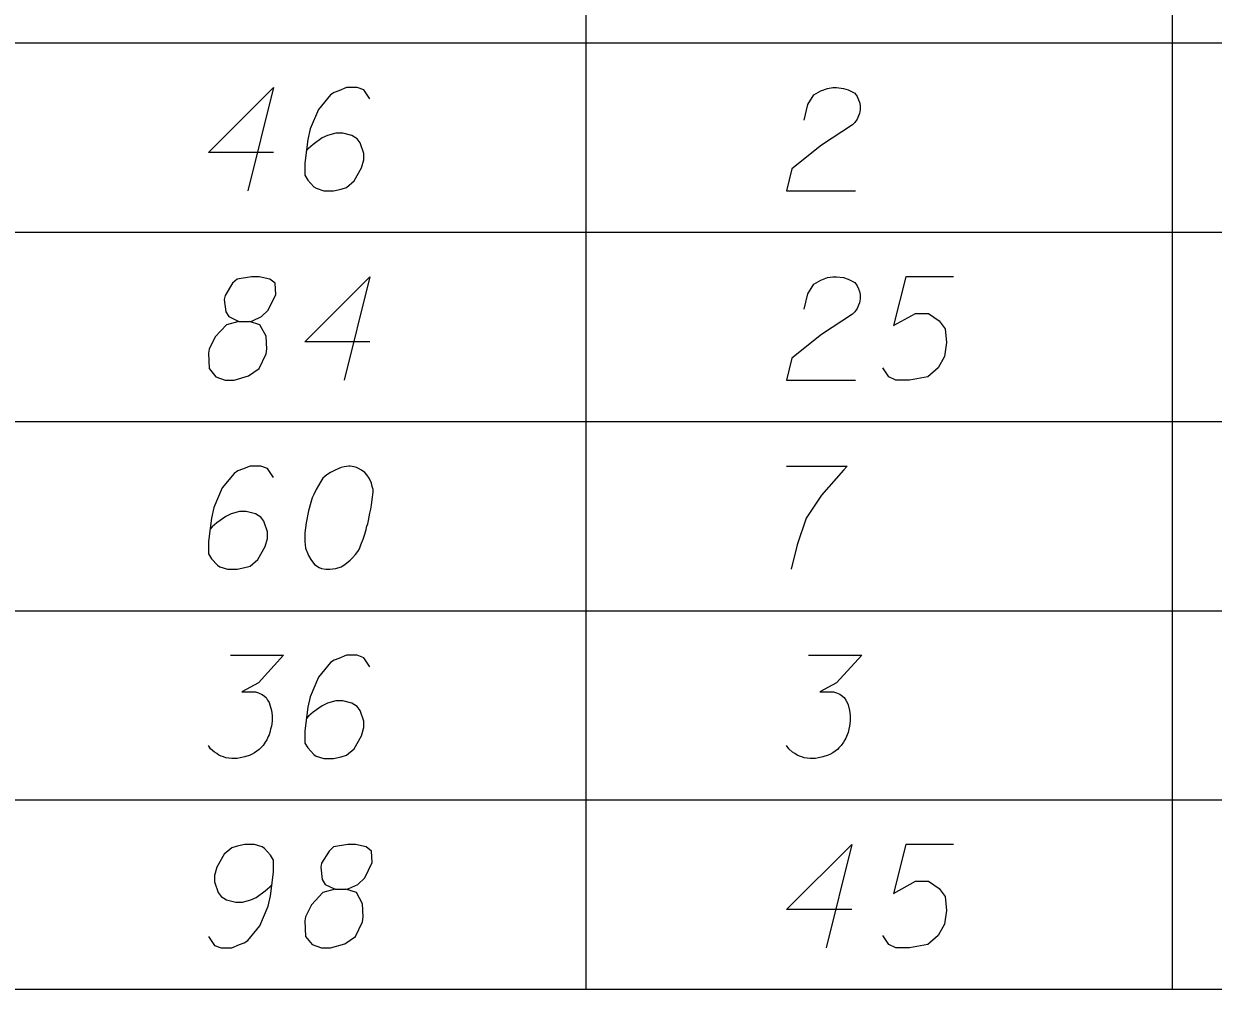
# Model space of a CAD drawing. Extents: x 2074207 to 2076812, y 516372 to 523312.
# Drawn here: x 2076678.5 to 2076733.8, y 518192.9 to 518237.8 of the extents above; entities that cross this region are included whole.
import ezdxf

# ---------------------------------------------------------------- set-up
doc = ezdxf.new("R2010")
doc.units = 0
for name, color, linetype in [('Prop DirtTable_ Soil Test Results - Outline (Major)', 7, 'Continuous'), ('Prop DirtTable_ Soil Test Results - Outline (Minor)', 7, 'Continuous'), ('Prop DirtTable_ Soil Test Results - Tx (Sample Data)', 7, 'Continuous')]:
    doc.layers.add(name, color=color, linetype=linetype)

msp = doc.modelspace()

# ---------------------------------------------------------------- linework, layer by layer
at = {"layer": 'Prop DirtTable_ Soil Test Results - Outline (Major)'}
msp.add_line((2076260.609, 518192.899), (2076811.903, 518192.899), dxfattribs=at)
at = {"layer": 'Prop DirtTable_ Soil Test Results - Outline (Minor)'}
for p, q in [((2076704.671, 518245.699), (2076704.671, 518236.899)), ((2076731.93, 518245.699), (2076731.93, 518236.899)), ((2076260.609, 518236.899), (2076811.903, 518236.899)), ((2076260.609, 518236.899), (2076811.903, 518236.899)), ((2076704.671, 518236.899), (2076704.671, 518228.099)), ((2076731.93, 518236.899), (2076731.93, 518228.099)), ((2076260.609, 518228.099), (2076811.903, 518228.099)), ((2076260.609, 518228.099), (2076811.903, 518228.099)), ((2076704.671, 518228.099), (2076704.671, 518219.299)), ((2076731.93, 518228.099), (2076731.93, 518219.299)), ((2076260.609, 518219.299), (2076811.903, 518219.299)), ((2076260.609, 518219.299), (2076811.903, 518219.299)), ((2076704.671, 518219.299), (2076704.671, 518210.499)), ((2076731.93, 518219.299), (2076731.93, 518210.499)), ((2076260.609, 518210.499), (2076811.903, 518210.499)), ((2076260.609, 518210.499), (2076811.903, 518210.499)), ((2076704.671, 518210.499), (2076704.671, 518201.699)), ((2076731.93, 518210.499), (2076731.93, 518201.699)), ((2076260.609, 518201.699), (2076811.903, 518201.699)), ((2076260.609, 518201.699), (2076811.903, 518201.699)), ((2076704.671, 518201.699), (2076704.671, 518192.899)), ((2076731.93, 518201.699), (2076731.93, 518192.899)), ((2076260.609, 518192.899), (2076811.903, 518192.899))]:
    msp.add_line(p, q, dxfattribs=at)
at = {"layer": 'Prop DirtTable_ Soil Test Results - Tx (Sample Data)'}
for points in [[(2076690.149, 518231.802), (2076687.116, 518231.802), (2076690.149, 518234.825), (2076688.95, 518230.025)], [(2076694.629, 518234.296), (2076694.347, 518234.712), (2076694.03, 518234.825), (2076693.536, 518234.825), (2076693.183, 518234.674), (2076692.971, 518234.598), (2076692.795, 518234.485), (2076692.231, 518233.805), (2076691.843, 518232.898), (2076691.737, 518232.406), (2076691.596, 518231.31), (2076691.596, 518230.743), (2076691.737, 518230.517), (2076692.019, 518230.214), (2076692.125, 518230.139), (2076692.478, 518230.025), (2076692.936, 518230.025), (2076693.289, 518230.101), (2076693.536, 518230.176), (2076693.889, 518230.479), (2076694.241, 518231.083), (2076694.347, 518231.461), (2076694.347, 518231.764), (2076694.171, 518232.255), (2076694.03, 518232.444), (2076693.783, 518232.595), (2076693.359, 518232.709), (2076693.042, 518232.709), (2076692.654, 518232.595), (2076692.407, 518232.482), (2076691.984, 518232.18), (2076691.772, 518231.991), (2076691.666, 518231.877)], [(2076714.807, 518233.313), (2076714.983, 518234.031), (2076715.266, 518234.485), (2076715.583, 518234.674), (2076715.9, 518234.787), (2076716.147, 518234.825), (2076716.324, 518234.825), (2076716.641, 518234.787), (2076716.853, 518234.712), (2076716.959, 518234.674), (2076717.17, 518234.561), (2076717.276, 518234.409), (2076717.347, 518234.258), (2076717.382, 518234.145), (2076717.417, 518233.994), (2076717.417, 518233.805), (2076717.382, 518233.616), (2076717.347, 518233.502), (2076717.276, 518233.351), (2076717.17, 518233.2), (2076717.065, 518233.087), (2076715.618, 518232.142), (2076714.243, 518231.046), (2076713.996, 518230.025), (2076717.206, 518230.025)], [(2076688.527, 518223.946), (2076689.02, 518223.946), (2076689.162, 518223.984), (2076689.585, 518224.173), (2076689.902, 518224.476), (2076690.255, 518225.194), (2076690.22, 518225.723), (2076689.973, 518225.912), (2076689.479, 518226.025), (2076689.126, 518226.025), (2076688.456, 518225.912), (2076688.244, 518225.723), (2076687.892, 518225.156), (2076687.856, 518224.967), (2076687.927, 518224.4), (2076688.068, 518224.173), (2076688.527, 518223.946), (2076687.962, 518223.795), (2076687.433, 518223.228), (2076687.151, 518222.661), (2076687.116, 518222.472), (2076687.151, 518221.754), (2076687.468, 518221.376), (2076687.892, 518221.225), (2076688.315, 518221.225), (2076688.985, 518221.414), (2076689.479, 518221.754), (2076689.797, 518222.435), (2076689.832, 518222.661), (2076689.797, 518223.266), (2076689.514, 518223.795), (2076689.02, 518223.946)], [(2076694.629, 518223.002), (2076691.596, 518223.002), (2076694.629, 518226.025), (2076693.43, 518221.225)], [(2076714.807, 518224.513), (2076714.983, 518225.231), (2076715.266, 518225.685), (2076715.583, 518225.874), (2076715.9, 518225.987), (2076716.147, 518226.025), (2076716.324, 518226.025), (2076716.641, 518225.987), (2076716.853, 518225.912), (2076716.959, 518225.874), (2076717.17, 518225.761), (2076717.276, 518225.609), (2076717.347, 518225.458), (2076717.382, 518225.345), (2076717.417, 518225.194), (2076717.417, 518225.005), (2076717.382, 518224.816), (2076717.347, 518224.702), (2076717.276, 518224.551), (2076717.17, 518224.4), (2076717.065, 518224.287), (2076715.618, 518223.342), (2076714.243, 518222.246), (2076713.996, 518221.225), (2076717.206, 518221.225)], [(2076721.756, 518226.025), (2076719.534, 518226.025), (2076718.969, 518223.757), (2076719.992, 518224.324), (2076720.592, 518224.324), (2076721.086, 518223.984), (2076721.368, 518223.606), (2076721.439, 518222.964), (2076721.333, 518222.321), (2076721.051, 518221.792), (2076720.557, 518221.376), (2076719.71, 518221.225), (2076719.075, 518221.225), (2076718.758, 518221.376), (2076718.476, 518221.792)], [(2076690.149, 518216.696), (2076689.867, 518217.112), (2076689.55, 518217.225), (2076689.056, 518217.225), (2076688.703, 518217.074), (2076688.491, 518216.998), (2076688.315, 518216.885), (2076687.751, 518216.205), (2076687.363, 518215.298), (2076687.257, 518214.806), (2076687.116, 518213.71), (2076687.116, 518213.143), (2076687.257, 518212.917), (2076687.539, 518212.614), (2076687.645, 518212.539), (2076687.998, 518212.425), (2076688.456, 518212.425), (2076688.809, 518212.501), (2076689.056, 518212.576), (2076689.409, 518212.879), (2076689.761, 518213.483), (2076689.867, 518213.861), (2076689.867, 518214.164), (2076689.691, 518214.655), (2076689.55, 518214.844), (2076689.303, 518214.995), (2076688.879, 518215.109), (2076688.562, 518215.109), (2076688.174, 518214.995), (2076687.927, 518214.882), (2076687.504, 518214.58), (2076687.292, 518214.391), (2076687.186, 518214.277)], [(2076693.712, 518217.225), (2076693.642, 518217.225), (2076693.43, 518217.187), (2076693.289, 518217.15), (2076693.183, 518217.112), (2076693.007, 518217.036), (2076692.795, 518216.923), (2076692.619, 518216.809), (2076692.442, 518216.658), (2076692.336, 518216.507), (2076692.231, 518216.318), (2076692.125, 518216.129), (2076692.019, 518215.902), (2076691.948, 518215.751), (2076691.878, 518215.524), (2076691.772, 518215.146), (2076691.666, 518214.58), (2076691.596, 518214.126), (2076691.596, 518213.71), (2076691.631, 518213.408), (2076691.772, 518213.068), (2076691.878, 518212.879), (2076692.054, 518212.652), (2076692.266, 518212.501), (2076692.372, 518212.463), (2076692.583, 518212.425), (2076692.76, 518212.425), (2076693.042, 518212.463), (2076693.289, 518212.539), (2076693.465, 518212.652), (2076693.712, 518212.841), (2076693.818, 518212.954), (2076693.959, 518213.105), (2076694.065, 518213.257), (2076694.135, 518213.37), (2076694.206, 518213.559), (2076694.241, 518213.635), (2076694.312, 518213.824), (2076694.382, 518214.05), (2076694.453, 518214.277), (2076694.488, 518214.428), (2076694.523, 518214.542), (2076694.559, 518214.693), (2076694.629, 518215.033), (2076694.665, 518215.222), (2076694.7, 518215.411), (2076694.735, 518215.676), (2076694.77, 518216.016), (2076694.77, 518216.129), (2076694.735, 518216.28), (2076694.7, 518216.431), (2076694.594, 518216.658), (2076694.488, 518216.809), (2076694.382, 518216.923), (2076694.241, 518217.036), (2076694.1, 518217.112), (2076693.994, 518217.15), (2076693.889, 518217.187), (2076693.712, 518217.225)], [(2076713.996, 518217.225), (2076716.818, 518217.225), (2076716.641, 518217.036), (2076715.618, 518215.865), (2076714.913, 518214.806), (2076714.489, 518213.559), (2076714.207, 518212.425)], [(2076688.139, 518208.425), (2076690.608, 518208.425), (2076689.444, 518207.14), (2076688.668, 518206.724), (2076689.303, 518206.724), (2076689.444, 518206.687), (2076689.514, 518206.649), (2076689.585, 518206.611), (2076689.655, 518206.573), (2076689.797, 518206.46), (2076689.867, 518206.346), (2076689.938, 518206.233), (2076689.973, 518206.12), (2076690.043, 518205.855), (2076690.079, 518205.628), (2076690.079, 518205.515), (2076690.079, 518205.364), (2076690.043, 518205.137), (2076690.008, 518204.986), (2076689.973, 518204.835), (2076689.938, 518204.721), (2076689.902, 518204.646), (2076689.867, 518204.57), (2076689.832, 518204.494), (2076689.761, 518204.381), (2076689.655, 518204.23), (2076689.55, 518204.117), (2076689.479, 518204.041), (2076689.373, 518203.965), (2076689.267, 518203.89), (2076689.126, 518203.814), (2076689.056, 518203.776), (2076688.809, 518203.701), (2076688.597, 518203.663), (2076688.456, 518203.625), (2076688.209, 518203.625), (2076687.927, 518203.663), (2076687.821, 518203.701), (2076687.715, 518203.739), (2076687.609, 518203.776), (2076687.504, 518203.852), (2076687.398, 518203.928), (2076687.221, 518204.079), (2076687.116, 518204.23)], [(2076694.629, 518207.896), (2076694.347, 518208.312), (2076694.03, 518208.425), (2076693.536, 518208.425), (2076693.183, 518208.274), (2076692.971, 518208.198), (2076692.795, 518208.085), (2076692.231, 518207.405), (2076691.843, 518206.498), (2076691.737, 518206.006), (2076691.596, 518204.91), (2076691.596, 518204.343), (2076691.737, 518204.117), (2076692.019, 518203.814), (2076692.125, 518203.739), (2076692.478, 518203.625), (2076692.936, 518203.625), (2076693.289, 518203.701), (2076693.536, 518203.776), (2076693.889, 518204.079), (2076694.241, 518204.683), (2076694.347, 518205.061), (2076694.347, 518205.364), (2076694.171, 518205.855), (2076694.03, 518206.044), (2076693.783, 518206.195), (2076693.359, 518206.309), (2076693.042, 518206.309), (2076692.654, 518206.195), (2076692.407, 518206.082), (2076691.984, 518205.78), (2076691.772, 518205.591), (2076691.666, 518205.477)], [(2076715.019, 518208.425), (2076717.488, 518208.425), (2076716.324, 518207.14), (2076715.548, 518206.724), (2076716.183, 518206.724), (2076716.324, 518206.687), (2076716.394, 518206.649), (2076716.465, 518206.611), (2076716.535, 518206.573), (2076716.677, 518206.46), (2076716.747, 518206.346), (2076716.818, 518206.233), (2076716.853, 518206.12), (2076716.923, 518205.855), (2076716.959, 518205.628), (2076716.959, 518205.515), (2076716.959, 518205.364), (2076716.923, 518205.137), (2076716.888, 518204.986), (2076716.853, 518204.835), (2076716.818, 518204.721), (2076716.782, 518204.646), (2076716.747, 518204.57), (2076716.712, 518204.494), (2076716.641, 518204.381), (2076716.535, 518204.23), (2076716.43, 518204.117), (2076716.359, 518204.041), (2076716.253, 518203.965), (2076716.147, 518203.89), (2076716.006, 518203.814), (2076715.936, 518203.776), (2076715.689, 518203.701), (2076715.477, 518203.663), (2076715.336, 518203.625), (2076715.089, 518203.625), (2076714.807, 518203.663), (2076714.701, 518203.701), (2076714.595, 518203.739), (2076714.489, 518203.776), (2076714.384, 518203.852), (2076714.278, 518203.928), (2076714.101, 518204.079), (2076713.996, 518204.23)], [(2076687.116, 518195.354), (2076687.398, 518194.939), (2076687.715, 518194.825), (2076688.209, 518194.825), (2076688.562, 518194.976), (2076688.774, 518195.052), (2076688.95, 518195.165), (2076689.514, 518195.846), (2076689.902, 518196.753), (2076690.008, 518197.244), (2076690.149, 518198.34), (2076690.149, 518198.907), (2076690.008, 518199.134), (2076689.726, 518199.436), (2076689.62, 518199.512), (2076689.267, 518199.625), (2076688.809, 518199.625), (2076688.456, 518199.55), (2076688.209, 518199.474), (2076687.856, 518199.172), (2076687.504, 518198.567), (2076687.398, 518198.189), (2076687.398, 518197.887), (2076687.574, 518197.395), (2076687.715, 518197.206), (2076687.962, 518197.055), (2076688.386, 518196.942), (2076688.703, 518196.942), (2076689.091, 518197.055), (2076689.338, 518197.168), (2076689.761, 518197.471), (2076689.973, 518197.66), (2076690.079, 518197.773)], [(2076693.007, 518197.546), (2076693.5, 518197.546), (2076693.642, 518197.584), (2076694.065, 518197.773), (2076694.382, 518198.076), (2076694.735, 518198.794), (2076694.7, 518199.323), (2076694.453, 518199.512), (2076693.959, 518199.625), (2076693.606, 518199.625), (2076692.936, 518199.512), (2076692.724, 518199.323), (2076692.372, 518198.756), (2076692.336, 518198.567), (2076692.407, 518198), (2076692.548, 518197.773), (2076693.007, 518197.546), (2076692.442, 518197.395), (2076691.913, 518196.828), (2076691.631, 518196.261), (2076691.596, 518196.072), (2076691.631, 518195.354), (2076691.948, 518194.976), (2076692.372, 518194.825), (2076692.795, 518194.825), (2076693.465, 518195.014), (2076693.959, 518195.354), (2076694.277, 518196.035), (2076694.312, 518196.261), (2076694.277, 518196.866), (2076693.994, 518197.395), (2076693.5, 518197.546)], [(2076717.029, 518196.602), (2076713.996, 518196.602), (2076717.029, 518199.625), (2076715.83, 518194.825)], [(2076721.756, 518199.625), (2076719.534, 518199.625), (2076718.969, 518197.357), (2076719.992, 518197.924), (2076720.592, 518197.924), (2076721.086, 518197.584), (2076721.368, 518197.206), (2076721.439, 518196.564), (2076721.333, 518195.921), (2076721.051, 518195.392), (2076720.557, 518194.976), (2076719.71, 518194.825), (2076719.075, 518194.825), (2076718.758, 518194.976), (2076718.476, 518195.392)]]:
    msp.add_lwpolyline(points, dxfattribs=at)

doc.saveas('drawing.dxf')
